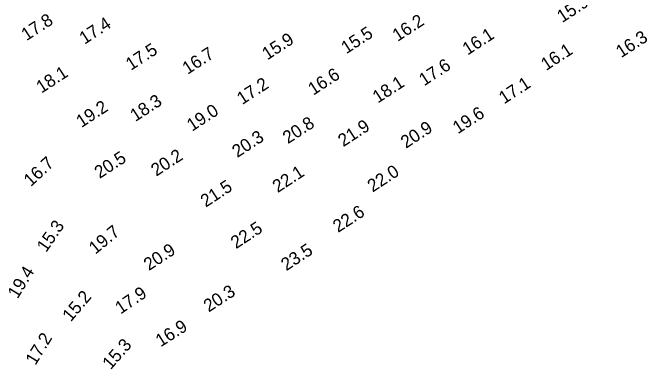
# Model space of a CAD drawing. Extents: x 1023796 to 1112670, y 656573 to 837340.
# Drawn here: x 1102068.3 to 1102317.7, y 686995 to 687135.4 of the extents above; entities that cross this region are included whole.
import ezdxf

# ---------------------------------------------------------------- set-up
doc = ezdxf.new("R2010")
doc.units = 0
doc.layers.add('V-TOPO-SOUN', color=7, linetype='Continuous')

msp = doc.modelspace()

# ---------------------------------------------------------------- texts
at = {"layer": 'V-TOPO-SOUN'}
for s, rotation, p in [('15.9 ', 33.0949, (1102284.23, 687131.23)), ('17.8 ', 33.0949, (1102073.73, 687124.11)), ('16.2 ', 33.0949, (1102219.56, 687123.82)), ('17.4 ', 33.0949, (1102096.53, 687122.7)), ('15.5 ', 33.0949, (1102199.42, 687118.96)), ('15.9 ', 33.0949, (1102168.35, 687116.53)), ('16.1 ', 33.0949, (1102247.08, 687118.45)), ('16.3 ', 33.0949, (1102307.39, 687117.39)), ('17.5 ', 33.0949, (1102114.77, 687112.43)), ('16.7 ', 33.0949, (1102137.02, 687110.86)), ('16.1 ', 33.0949, (1102277.92, 687112.38)), ('17.6 ', 33.0949, (1102229.99, 687106.34)), ('18.1 ', 33.0949, (1102079.6, 687103.46)), ('16.6 ', 33.0949, (1102186.42, 687102.66)), ('17.2 ', 33.0949, (1102158.47, 687098.95)), ('18.1 ', 33.0949, (1102211.78, 687099.55)), ('17.1 ', 33.0949, (1102261.39, 687099.22)), ('18.3 ', 33.0949, (1102116.51, 687092.29)), ('19.2 ', 33.0949, (1102095.32, 687089.93)), ('19.0 ', 33.0949, (1102138.78, 687088.47)), ('19.6 ', 33.0949, (1102243.25, 687087.47)), ('20.8 ', 33.0949, (1102176.45, 687083.56)), ('21.9 ', 33.0949, (1102198.2, 687082.38)), ('20.9 ', 33.0949, (1102222.84, 687081.76)), ('20.3 ', 33.0949, (1102156.57, 687078.12)), ('20.5 ', 33.0949, (1102102.47, 687069.88)), ('20.2 ', 33.0949, (1102124.71, 687070.77)), ('16.7 ', 42.6576, (1102075.42, 687066.67)), ('22.1 ', 33.0949, (1102172.44, 687064.32)), ('22.0 ', 33.0949, (1102209.75, 687064.52)), ('21.5 ', 33.0949, (1102144.17, 687058.59)), ('22.6 ', 33.0949, (1102196.17, 687048.63)), ('15.3 ', 55.3861, (1102081.45, 687040.76)), ('22.5 ', 33.0949, (1102156.05, 687042.22)), ('19.7 ', 39.3001, (1102100.77, 687040.04)), ('23.5 ', 33.0949, (1102175.8, 687033.56)), ('20.9 ', 33.0949, (1102121.83, 687033.63)), ('19.4 ', 58.4285, (1102070.21, 687022.48)), ('17.9 ', 34.0711, (1102110.68, 687016.51)), ('20.3 ', 33.0949, (1102145.35, 687017.32)), ('15.2 ', 49.6777, (1102091.14, 687013.43)), ('16.9 ', 32.6292, (1102126.47, 687003.62)), ('17.2 ', 58.4285, (1102077.23, 686996.3)), ('15.3 ', 48.5432, (1102106.78, 686994.59))]:
    msp.add_text(s, height=5, rotation=rotation, dxfattribs=at).set_placement(p)

doc.saveas('drawing.dxf')
